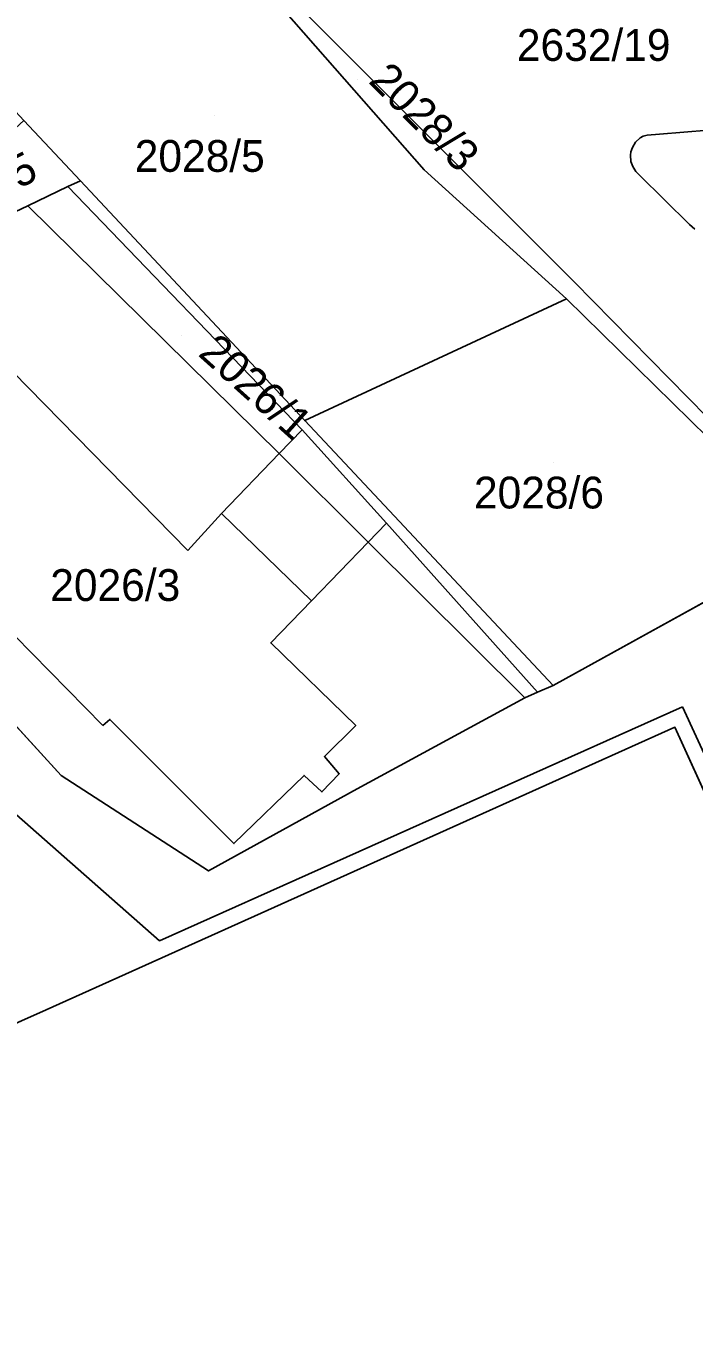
# Model space of a CAD drawing. Extents: x -263423 to -261326, y -1240067 to -1237864.
# Drawn here: x -262264.8 to -262222.8, y -1239662 to -1239580.3 of the extents above; entities that cross this region are included whole.
import ezdxf

# ---------------------------------------------------------------- set-up
doc = ezdxf.new("R2010")
doc.units = 0
for name, color, linetype in [('body_kn', 7, 'Continuous'), ('kladpar_druhypozemkov', 7, 'Continuous'), ('kladpar_hranice', 7, 'Continuous'), ('kladpar_parcelnecisla', 7, 'Continuous'), ('kladpar_plochy', 7, 'Continuous'), ('zappar_hrandruhpozemk', 7, 'Continuous')]:
    doc.layers.add(name, color=color, linetype=linetype)

msp = doc.modelspace()

# ---------------------------------------------------------------- linework, layer by layer
at = {"layer": 'body_kn'}
for p, q in [((-262226.21, -1239587.33), (-262226.21, -1239587.33)), ((-262226.02, -1239587.22), (-262226.02, -1239587.22)), ((-262225.76, -1239587.17), (-262225.76, -1239587.17)), ((-262224.98, -1239587.11), (-262224.98, -1239587.11)), ((-262226.69, -1239587.93), (-262226.69, -1239587.93)), ((-262226.5, -1239587.61), (-262226.5, -1239587.61)), ((-262226.81, -1239588.42), (-262226.81, -1239588.42)), ((-262226.79, -1239588.21), (-262226.79, -1239588.21)), ((-262226.78, -1239588.82), (-262226.78, -1239588.82)), ((-262239.8, -1239589.34), (-262239.8, -1239589.34)), ((-262226.67, -1239589.14), (-262226.67, -1239589.14)), ((-262226.47, -1239589.45), (-262226.47, -1239589.45)), ((-262226.25, -1239589.69), (-262226.25, -1239589.69)), ((-262262.2, -1239590.4), (-262262.2, -1239590.4)), ((-262262.2, -1239590.4), (-262262.2, -1239590.4)), ((-262261.42, -1239590.03), (-262261.42, -1239590.03)), ((-262264.72, -1239591.6), (-262264.72, -1239591.6)), ((-262264.72, -1239591.6), (-262264.72, -1239591.6)), ((-262223.1, -1239592.79), (-262223.1, -1239592.79)), ((-262230.35, -1239596.4), (-262230.35, -1239596.4)), ((-262230.35, -1239596.4), (-262230.35, -1239596.4)), ((-262230.84, -1239597.47), (-262230.84, -1239597.47)), ((-262230.84, -1239597.47), (-262230.84, -1239597.47)), ((-262247.3, -1239605.12), (-262247.3, -1239605.12)), ((-262247.47, -1239605.71), (-262247.47, -1239605.71)), ((-262248.91, -1239607.2), (-262248.91, -1239607.2)), ((-262248.91, -1239607.2), (-262248.91, -1239607.2)), ((-262252.54, -1239610.96), (-262252.54, -1239610.96)), ((-262242.16, -1239611.57), (-262242.16, -1239611.57)), ((-262254.65, -1239613.29), (-262254.65, -1239613.29)), ((-262243.31, -1239612.77), (-262243.31, -1239612.77)), ((-262243.31, -1239612.77), (-262243.31, -1239612.77)), ((-262246.88, -1239616.47), (-262246.88, -1239616.47)), ((-262249.44, -1239619.11), (-262249.44, -1239619.11)), ((-262232.65, -1239622.21), (-262232.65, -1239622.21)), ((-262231.68, -1239621.78), (-262231.68, -1239621.78)), ((-262233.46, -1239622.57), (-262233.46, -1239622.57)), ((-262223.53, -1239623.13), (-262223.53, -1239623.13)), ((-262259.56, -1239623.92), (-262259.56, -1239623.92)), ((-262260.01, -1239624.3), (-262260.01, -1239624.3)), ((-262244.09, -1239624.3), (-262244.09, -1239624.3)), ((-262224.01, -1239624.42), (-262224.01, -1239624.42)), ((-262224.01, -1239624.42), (-262224.01, -1239624.42)), ((-262246.07, -1239626.26), (-262246.07, -1239626.26)), ((-262245.13, -1239627.34), (-262245.13, -1239627.34)), ((-262262.63, -1239627.46), (-262262.63, -1239627.46)), ((-262247.35, -1239627.45), (-262247.35, -1239627.45)), ((-262246.22, -1239628.48), (-262246.22, -1239628.48)), ((-262244, -1239628.3), (-262244, -1239628.3)), ((-262251.76, -1239631.74), (-262251.76, -1239631.74)), ((-262253.36, -1239633.45), (-262253.36, -1239633.45)), ((-262256.44, -1239637.86), (-262256.44, -1239637.86)), ((-262263.58, -1239642.19), (-262263.58, -1239642.19))]:
    msp.add_line(p, q, dxfattribs=at)
at = {"layer": 'kladpar_druhypozemkov'}
for p, q in [((-262244.01, -1239583.65), (-262244.01, -1239583.65)), ((-262253, -1239585.94), (-262253, -1239585.94)), ((-262255.05, -1239599.79), (-262255.05, -1239599.79)), ((-262231.64, -1239607.75), (-262231.64, -1239607.75)), ((-262257.82, -1239614.86), (-262257.82, -1239614.86))]:
    msp.add_line(p, q, dxfattribs=at)
at = {"layer": 'kladpar_hranice'}
for points in [[(-262213.62, -1239613.43), (-262230.35, -1239596.4), (-262255.94, -1239570.79), (-262258.66, -1239567.86), (-262268.38, -1239555.82)], [(-262260.47, -1239568.74), (-262254.22, -1239572.91), (-262239.8, -1239589.34), (-262230.84, -1239597.47), (-262247.3, -1239605.12), (-262261.42, -1239590.03), (-262264.97, -1239586.24), (-262265.75, -1239585.41), (-262274.99, -1239575.59), (-262260.47, -1239568.74)], [(-262230.35, -1239596.4), (-262213.62, -1239613.43), (-262214.2, -1239613.62), (-262215.27, -1239612.72), (-262230.84, -1239597.47), (-262239.8, -1239589.34), (-262254.22, -1239572.91), (-262255.94, -1239570.79), (-262230.35, -1239596.4)], [(-262277.22, -1239597.53), (-262264.97, -1239586.24), (-262261.42, -1239590.03), (-262262.2, -1239590.4), (-262264.72, -1239591.6), (-262277.22, -1239597.53)], [(-262222.77, -1239593.07), (-262223.1, -1239592.79), (-262226.25, -1239589.69), (-262226.47, -1239589.45), (-262226.67, -1239589.14), (-262226.78, -1239588.82), (-262226.81, -1239588.42), (-262226.79, -1239588.21), (-262226.69, -1239587.93), (-262226.5, -1239587.61), (-262226.21, -1239587.33), (-262226.02, -1239587.22), (-262225.76, -1239587.17), (-262224.98, -1239587.11), (-262220.38, -1239586.73)], [(-262220.38, -1239586.73), (-262224.98, -1239587.11), (-262225.76, -1239587.17), (-262226.02, -1239587.22), (-262226.21, -1239587.33), (-262226.5, -1239587.61), (-262226.69, -1239587.93), (-262226.79, -1239588.21), (-262226.81, -1239588.42), (-262226.78, -1239588.82), (-262226.67, -1239589.14), (-262226.47, -1239589.45), (-262226.25, -1239589.69), (-262223.1, -1239592.79), (-262222.77, -1239593.07)], [(-262264.72, -1239591.6), (-262262.2, -1239590.4), (-262261.42, -1239590.03), (-262247.3, -1239605.12), (-262231.68, -1239621.78), (-262232.65, -1239622.21), (-262233.46, -1239622.57), (-262243.31, -1239612.77), (-262248.91, -1239607.2), (-262264.72, -1239591.6)], [(-262264.72, -1239591.6), (-262248.91, -1239607.2), (-262243.31, -1239612.77), (-262233.46, -1239622.57), (-262244, -1239628.3), (-262253.36, -1239633.45), (-262262.63, -1239627.46), (-262272.44, -1239616.71), (-262284.37, -1239604.16), (-262277.22, -1239597.53), (-262264.72, -1239591.6)], [(-262230.84, -1239597.47), (-262215.27, -1239612.72), (-262231.68, -1239621.78), (-262247.3, -1239605.12), (-262230.84, -1239597.47)], [(-262323.96, -1239650.41), (-262321.06, -1239649.71), (-262293.09, -1239637.12), (-262296.71, -1239629.35), (-262297.6, -1239629.78), (-262301.03, -1239631.47), (-262304.8, -1239623.08), (-262284.37, -1239604.16), (-262272.44, -1239616.71), (-262262.63, -1239627.46), (-262253.36, -1239633.45), (-262244, -1239628.3), (-262233.46, -1239622.57), (-262232.65, -1239622.21), (-262231.68, -1239621.78), (-262215.27, -1239612.72), (-262214.2, -1239613.62), (-262213, -1239614.96), (-262202.5, -1239626.05)], [(-262309.12, -1239663.08), (-262311.55, -1239657.83), (-262288.45, -1239647.18), (-262288.24, -1239647.63), (-262290.97, -1239648.89), (-262288.54, -1239653.99), (-262285.93, -1239652.74), (-262284.34, -1239651.92), (-262284.55, -1239651.5), (-262263.58, -1239642.19), (-262224.01, -1239624.42)], [(-262213.25, -1239633.45), (-262213.8, -1239632.34), (-262214.09, -1239632.53), (-262213.85, -1239632.98), (-262218.05, -1239635.12), (-262218.95, -1239635.56), (-262224.01, -1239624.42), (-262263.58, -1239642.19), (-262284.55, -1239651.5), (-262284.34, -1239651.92), (-262285.93, -1239652.74), (-262288.54, -1239653.99), (-262290.97, -1239648.89), (-262288.24, -1239647.63), (-262288.45, -1239647.18), (-262311.55, -1239657.83), (-262309.12, -1239663.08)], [(-262224.01, -1239624.42), (-262218.95, -1239635.56), (-262218.05, -1239635.12), (-262213.85, -1239632.98), (-262214.09, -1239632.53), (-262213.8, -1239632.34), (-262213.25, -1239633.45), (-262204.83, -1239649.97), (-262205.37, -1239650.27), (-262202.88, -1239655.88), (-262208.68, -1239658.57), (-262201.2, -1239674.89)]]:
    msp.add_lwpolyline(points, dxfattribs=at)
at = {"layer": 'kladpar_plochy'}
for p, q in [((-262231.68, -1239621.78), (-262215.27, -1239612.72)), ((-262272.44, -1239616.71), (-262262.63, -1239627.46)), ((-262233.46, -1239622.57), (-262232.65, -1239622.21)), ((-262232.65, -1239622.21), (-262231.68, -1239621.78)), ((-262244, -1239628.3), (-262233.46, -1239622.57)), ((-262224.01, -1239624.42), (-262263.58, -1239642.19)), ((-262218.95, -1239635.56), (-262224.01, -1239624.42)), ((-262262.63, -1239627.46), (-262253.36, -1239633.45)), ((-262253.36, -1239633.45), (-262244, -1239628.3)), ((-262263.58, -1239642.19), (-262284.55, -1239651.5))]:
    msp.add_line(p, q, dxfattribs=at)
for points in [[(-262213.62, -1239613.43), (-262230.35, -1239596.4), (-262255.94, -1239570.79), (-262258.66, -1239567.86), (-262268.38, -1239555.82), (-262253.31, -1239546.99), (-262226.97, -1239531.54), (-262223.72, -1239529.63), (-262210.92, -1239522.13)], [(-262222.77, -1239593.07), (-262223.1, -1239592.79), (-262226.25, -1239589.69), (-262226.47, -1239589.45), (-262226.67, -1239589.14), (-262226.78, -1239588.82), (-262226.81, -1239588.42), (-262226.79, -1239588.21), (-262226.69, -1239587.93), (-262226.5, -1239587.61), (-262226.21, -1239587.33), (-262226.02, -1239587.22), (-262225.76, -1239587.17), (-262224.98, -1239587.11), (-262220.38, -1239586.73)], [(-262220.38, -1239586.73), (-262224.98, -1239587.11), (-262225.76, -1239587.17), (-262226.02, -1239587.22), (-262226.21, -1239587.33), (-262226.5, -1239587.61), (-262226.69, -1239587.93), (-262226.79, -1239588.21), (-262226.81, -1239588.42), (-262226.78, -1239588.82), (-262226.67, -1239589.14), (-262226.47, -1239589.45), (-262226.25, -1239589.69), (-262223.1, -1239592.79), (-262222.77, -1239593.07)], [(-262309.12, -1239663.08), (-262311.55, -1239657.83), (-262288.45, -1239647.18), (-262288.24, -1239647.63), (-262290.97, -1239648.89), (-262288.54, -1239653.99), (-262285.93, -1239652.74), (-262284.34, -1239651.92), (-262284.55, -1239651.5), (-262263.58, -1239642.19), (-262224.01, -1239624.42), (-262218.95, -1239635.56), (-262218.05, -1239635.12), (-262213.85, -1239632.98), (-262214.09, -1239632.53), (-262213.8, -1239632.34), (-262213.25, -1239633.45), (-262204.83, -1239649.97), (-262205.37, -1239650.27), (-262202.88, -1239655.88), (-262208.68, -1239658.57), (-262201.2, -1239674.89)]]:
    msp.add_lwpolyline(points, dxfattribs=at)
for points in [[(-262260.47, -1239568.74), (-262254.22, -1239572.91), (-262239.8, -1239589.34), (-262230.84, -1239597.47), (-262247.3, -1239605.12), (-262261.42, -1239590.03), (-262264.97, -1239586.24), (-262265.75, -1239585.41), (-262274.99, -1239575.59)], [(-262230.35, -1239596.4), (-262213.62, -1239613.43), (-262214.2, -1239613.62), (-262215.27, -1239612.72), (-262230.84, -1239597.47), (-262239.8, -1239589.34), (-262254.22, -1239572.91), (-262255.94, -1239570.79)], [(-262277.22, -1239597.53), (-262264.97, -1239586.24), (-262261.42, -1239590.03), (-262262.2, -1239590.4), (-262264.72, -1239591.6)], [(-262264.72, -1239591.6), (-262262.2, -1239590.4), (-262261.42, -1239590.03), (-262247.3, -1239605.12), (-262231.68, -1239621.78), (-262232.65, -1239622.21), (-262233.46, -1239622.57), (-262243.31, -1239612.77), (-262248.91, -1239607.2)], [(-262264.72, -1239591.6), (-262248.91, -1239607.2), (-262243.31, -1239612.77), (-262233.46, -1239622.57), (-262244, -1239628.3), (-262253.36, -1239633.45), (-262262.63, -1239627.46), (-262272.44, -1239616.71), (-262284.37, -1239604.16), (-262277.22, -1239597.53)], [(-262230.84, -1239597.47), (-262215.27, -1239612.72), (-262231.68, -1239621.78), (-262247.3, -1239605.12)]]:
    msp.add_lwpolyline(points, close=True, dxfattribs=at)
at = {"layer": 'zappar_hrandruhpozemk'}
for p, q in [((-262267.48, -1239600.23), (-262254.65, -1239613.29)), ((-262248.91, -1239607.2), (-262247.47, -1239605.71)), ((-262252.54, -1239610.96), (-262248.91, -1239607.2)), ((-262254.65, -1239613.29), (-262252.54, -1239610.96)), ((-262252.54, -1239610.96), (-262246.88, -1239616.47)), ((-262243.31, -1239612.77), (-262242.16, -1239611.57)), ((-262246.88, -1239616.47), (-262243.31, -1239612.77)), ((-262260.01, -1239624.3), (-262268.81, -1239615.34)), ((-262223.53, -1239623.13), (-262256.44, -1239637.86)), ((-262218.05, -1239635.12), (-262223.53, -1239623.13)), ((-262256.44, -1239637.86), (-262269.21, -1239626.62))]:
    msp.add_line(p, q, dxfattribs=at)
for points in [[(-262262.2, -1239590.4), (-262247.47, -1239605.71), (-262242.16, -1239611.57), (-262232.65, -1239622.21)], [(-262246.88, -1239616.47), (-262249.44, -1239619.11), (-262244.09, -1239624.3), (-262246.07, -1239626.26), (-262245.13, -1239627.34), (-262246.22, -1239628.48), (-262247.35, -1239627.45), (-262251.76, -1239631.74), (-262259.56, -1239623.92), (-262260.01, -1239624.3)]]:
    msp.add_lwpolyline(points, dxfattribs=at)

# ---------------------------------------------------------------- texts
at = {"layer": 'kladpar_parcelnecisla'}
for s, p in [('2632/19', (-262233.957, -1239582.49)), ('2028/5', (-262258.001, -1239589.47)), ('2028/6', (-262236.656, -1239610.65)), ('2026/3', (-262263.317, -1239616.47))]:
    msp.add_text(s, height=2, dxfattribs=at).set_placement(p)
for s, rotation, p in [('2028/3', 315, (-262243.356, -1239583.818)), ('2026/5', 27, (-262271.249, -1239593.591)), ('2026/1', 318, (-262254.081, -1239600.985))]:
    msp.add_text(s, height=2, rotation=rotation, dxfattribs=at).set_placement(p)

doc.saveas('drawing.dxf')
